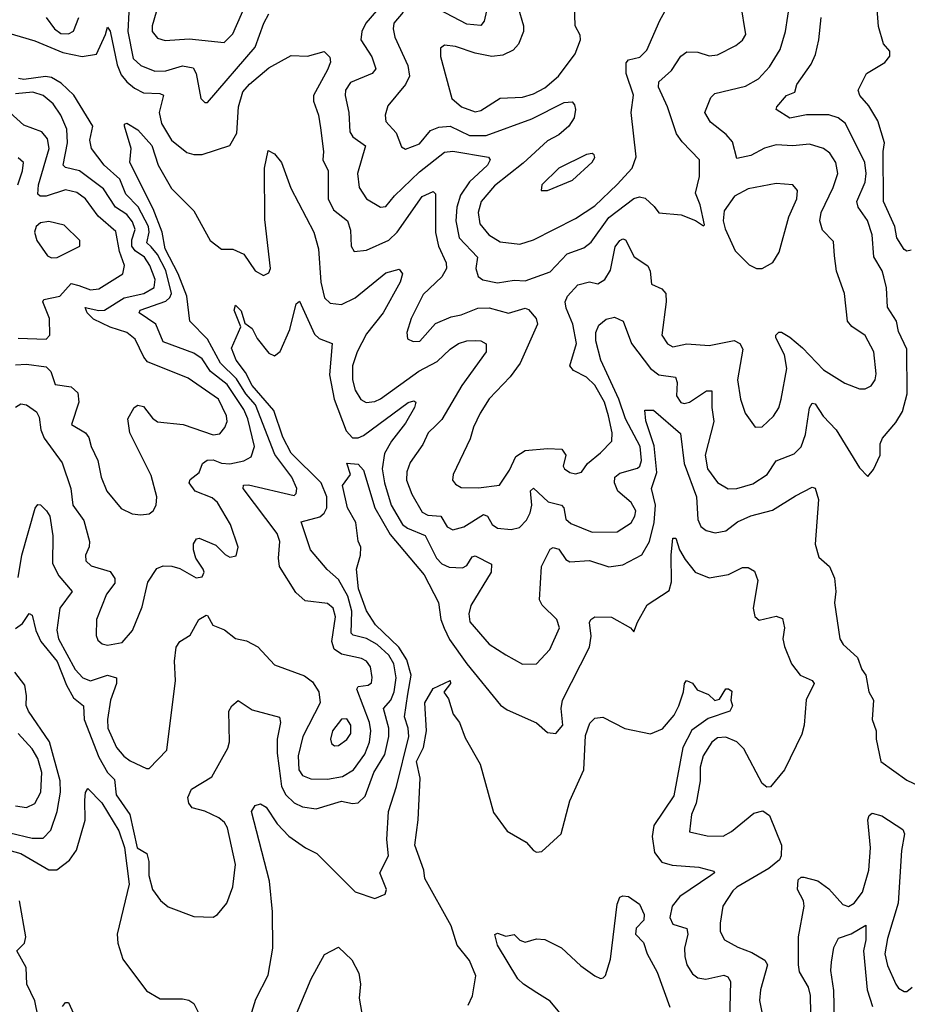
# Model space of a CAD drawing. Extents: x 1678431 to 1860718, y 384618 to 522882.
# Tile 272 of 473: x 1742030 to 1745216, y 491613 to 495148. Entities that reach past the tile are written whole.
import ezdxf

# ---------------------------------------------------------------- set-up
doc = ezdxf.new("R2010")
doc.units = 0

msp = doc.modelspace()

# ---------------------------------------------------------------- linework, layer by layer
at = {"layer": '0CON10XD'}
for points in [[(1743406.9, 495175), (1743373.4, 495135), (1743370.7, 495115), (1743376.7, 495085), (1743423.7, 494983.7), (1743429.7, 494945), (1743415.4, 494915), (1743352.2, 494837.8), (1743342.7, 494805), (1743345, 494782), (1743381.9, 494741.9), (1743401.4, 494691.4), (1743415, 494683.3), (1743465, 494701.5), (1743505, 494750.3), (1743535, 494762.2), (1743575, 494765.8), (1743645, 494731.8), (1743705, 494732), (1743868.2, 494791.8), (1743985, 494850), (1744012.9, 494852.9), (1744021.8, 494841.8), (1744025.3, 494825), (1744020, 494795), (1744001.8, 494765), (1743965, 494734.1), (1743925, 494712.5), (1743837.7, 494632.3), (1743735, 494550.7), (1743686.7, 494495), (1743676.1, 494455), (1743682.3, 494415), (1743714.8, 494374.9), (1743755, 494350.3), (1743825, 494341.5), (1743875, 494356.8), (1744025.6, 494434.4), (1744095, 494479.2), (1744174.4, 494555.6), (1744228.2, 494615), (1744243.2, 494655), (1744225.7, 494815), (1744233.3, 494876.7), (1744206.7, 494955), (1744206.8, 494993.2), (1744216.1, 495003.9), (1744256.4, 495013.6), (1744281.7, 495038.3), (1744328.4, 495145), (1744382.5, 495245)], [(1743723.1, 495255), (1743697.8, 495142.2), (1743685, 495127.1), (1743635, 495131.3), (1743535, 495184.5)], [(1742520, 495175), (1742505.3, 495125), (1742505.4, 495105), (1742525, 495080.9), (1742553.1, 495073.1), (1742638.7, 495078.7), (1742764, 495066), (1742795, 495096.7), (1742845, 495207.7)], [(1743310.8, 495179.2), (1743273, 495135), (1743258, 495105), (1743255.3, 495075), (1743294, 495014), (1743308.4, 494971.6), (1743295, 494954.7), (1743217.3, 494922.7), (1743199.6, 494895), (1743198.7, 494875), (1743212.1, 494815), (1743215.3, 494745), (1743226.5, 494726.5), (1743271.5, 494695), (1743243.2, 494595), (1743248.5, 494545), (1743275.6, 494505), (1743325, 494474.6), (1743345, 494477.1), (1743375.3, 494515), (1743465, 494601), (1743555, 494672.2), (1743585, 494676.2), (1743713.6, 494653.6), (1743719.2, 494645), (1743709.7, 494625), (1743644.6, 494565.4), (1743612.2, 494517.8), (1743599.6, 494475), (1743595.6, 494425), (1743608.3, 494365), (1743673.8, 494295), (1743667.9, 494255), (1743675.8, 494225.8), (1743693.3, 494213.3), (1743745, 494203.3), (1743805, 494212.4), (1743845, 494210.3), (1743935, 494242), (1743995, 494307.5), (1744055, 494329.1), (1744081.1, 494348.9), (1744145, 494437.7), (1744235, 494505.7), (1744255, 494511.8), (1744275, 494506.7), (1744307.3, 494477.3), (1744325, 494453.8), (1744405, 494447.1), (1744456.4, 494426.4), (1744485, 494407.5), (1744488.8, 494411.2), (1744472.4, 494482.4), (1744455.6, 494525), (1744470, 494585), (1744470.6, 494645), (1744408.6, 494708.6), (1744388, 494738), (1744355.4, 494834.6), (1744322.8, 494905), (1744324.6, 494925), (1744370.5, 494965), (1744403.8, 495016.2), (1744425, 495032.5), (1744465, 495030.8), (1744505, 495018), (1744535, 495022), (1744601.2, 495055), (1744625, 495074.2), (1744636.9, 495095), (1744618.6, 495205)], [(1743817.9, 495195), (1743838.5, 495125), (1743838.9, 495105), (1743820.4, 495059.6), (1743802.2, 495037.8), (1743765, 495020), (1743725, 495015.8), (1743665, 495027.5), (1743595, 495051.8), (1743555, 495055.6), (1743540.8, 495045), (1743541.1, 495015), (1743581.4, 494865), (1743615.7, 494835), (1743665, 494817.1), (1743685, 494822.1), (1743755, 494865.4), (1743835, 494869), (1743875, 494881.3), (1743915, 494903.4), (1743963.8, 494945), (1744024.1, 495025), (1744043.3, 495075), (1744042.4, 495092.4), (1744024.1, 495125), (1744021.8, 495205)], [(1744595, 493996.5), (1744615.3, 493985.3), (1744625.5, 493965), (1744606.8, 493855), (1744617.5, 493785), (1744634.6, 493734.6), (1744670, 493685), (1744695, 493686), (1744736.1, 493723.9), (1744755.4, 493754.6), (1744763.6, 493785), (1744783.8, 493895), (1744775.7, 493945), (1744744.3, 494005), (1744744, 494015), (1744754.6, 494025.4), (1744765, 494025.4), (1744795, 494007.6), (1744839.9, 493969.9), (1744915, 493890.5), (1744992.5, 493842.5), (1745045, 493822.9), (1745065, 493822.9), (1745086.7, 493833.2), (1745100.8, 493855), (1745104.2, 493875.8), (1745095.8, 493955), (1745065, 494014.5), (1745016.8, 494046.8), (1745001.1, 494065), (1744991.3, 494165), (1744962.5, 494245), (1744955, 494300), (1744950.8, 494350.8), (1744912.2, 494392.2), (1744902.1, 494425), (1744906.8, 494455), (1744949.7, 494545), (1744966.4, 494595), (1744960, 494635), (1744938.7, 494668.7), (1744915.2, 494685.2), (1744865, 494700.7), (1744805, 494695.3), (1744745, 494698.9), (1744703.3, 494686.7), (1744655, 494660), (1744605, 494649.4), (1744588.6, 494708.6), (1744565.9, 494735.9), (1744509.9, 494779.9), (1744490, 494815), (1744511.3, 494868.7), (1744525, 494882.2), (1744635, 494908.4), (1744682.3, 494935), (1744721.1, 494978.9), (1744759.5, 495040.5), (1744778.8, 495105), (1744795.4, 495215)], [(1742422.7, 495175), (1742419, 495105), (1742438.2, 495008.2), (1742465, 494982.6), (1742515, 494962.5), (1742555, 494964.4), (1742615, 494982.5), (1742652.7, 494975), (1742664.2, 494955), (1742680.8, 494865), (1742695, 494850), (1742705, 494850), (1742875, 495049.2), (1742906.6, 495135), (1742925, 495168.4)], [(1745230, 494320), (1745215, 494316.2), (1745205, 494322.1), (1745179.1, 494365), (1745171.1, 494405), (1745131, 494495), (1745129.7, 494675), (1745134.2, 494705), (1745110, 494785), (1745078.1, 494838.1), (1745045.7, 494875), (1745039.4, 494895), (1745070, 494955), (1745135.8, 494994.2), (1745153, 495017), (1745153.3, 495035), (1745130.9, 495060.9), (1745113, 495123), (1745108.4, 495185)], [(1742125.5, 495155.5), (1742155, 495114.7), (1742177.9, 495097.9), (1742205, 495096.8), (1742223.6, 495106.4), (1742243, 495155)], [(1744662, 493482), (1744712.7, 493515), (1744745, 493564.6), (1744810.5, 493589.5), (1744835, 493614.6), (1744851.1, 493658.9), (1744865, 493754), (1744875, 493770.8), (1744885, 493769.2), (1744913.8, 493723.8), (1744961.5, 493675), (1745045, 493539.2), (1745075, 493507.5), (1745095, 493532.5), (1745119.2, 493585), (1745119.4, 493625), (1745127.8, 493645), (1745175, 493701.9), (1745198.6, 493741.4), (1745215.9, 493805), (1745214.5, 493965), (1745185, 494028.8), (1745176.9, 494065), (1745145, 494116), (1745141.1, 494185), (1745132.4, 494225), (1745126.5, 494246.5), (1745096.2, 494296.2), (1745090.5, 494375), (1745073.5, 494426.5), (1745040.4, 494475), (1745034.7, 494495), (1745065, 494564), (1745069, 494595), (1745064.4, 494635), (1744994.7, 494774.7), (1744967.8, 494795), (1744935, 494806), (1744853.9, 494806.1), (1744795, 494793.8), (1744745.6, 494825), (1744747.5, 494835), (1744782.2, 494875), (1744812.5, 494887.5), (1744819.7, 494915), (1744871.5, 494988.5), (1744886.8, 495023.2), (1744898.2, 495075), (1744907.5, 495155)], [(1741905.8, 495124.2), (1742085, 495071.8), (1742185, 495029.4), (1742255, 495015.2), (1742305.6, 495024.4), (1742338.2, 495095), (1742345, 495121.2), (1742355, 495106.2), (1742379.8, 494985), (1742395, 494949.7), (1742415, 494924.3), (1742441.9, 494901.9), (1742475, 494885.2), (1742533.1, 494883.1), (1742547, 494877), (1742530.6, 494815), (1742539.6, 494775), (1742575, 494714.7), (1742630.4, 494670.4), (1742655, 494663.1), (1742685, 494663.9), (1742784.4, 494695.6), (1742809.4, 494740.6), (1742815.5, 494835), (1742831.5, 494888.5), (1742855, 494916.3), (1742925, 494974.7), (1743005, 495018.5), (1743063.6, 495016.4), (1743123.6, 495033.6), (1743143, 495013), (1743145.5, 494995), (1743135, 494968), (1743085.3, 494875), (1743085.3, 494855), (1743103.4, 494805), (1743109.6, 494759.6), (1743120.4, 494675), (1743118.2, 494645), (1743137.3, 494605), (1743137.1, 494505), (1743157.1, 494465), (1743206.5, 494425), (1743217.6, 494392.4), (1743220, 494335), (1743231.2, 494315), (1743275, 494320.5), (1743355, 494355.9), (1743385, 494385.3), (1743475, 494512.5), (1743515, 494531.2), (1743522.5, 494522.5), (1743523.4, 494383.4), (1743534.2, 494334.2), (1743560.8, 494275), (1743562.1, 494255), (1743545, 494224.5), (1743478.7, 494161.3), (1743435.4, 494075), (1743420.4, 494025), (1743422.1, 494002.1), (1743442.3, 493992.3), (1743466.9, 493993.1), (1743523, 494057), (1743578.7, 494081.3), (1743615, 494088.2), (1743675, 494111.8), (1743715, 494113.7), (1743785, 494094.7), (1743845, 494112.3), (1743856.9, 494106.9), (1743883.8, 494075), (1743888.9, 494055), (1743826.8, 493915), (1743790.4, 493865), (1743715, 493786.2), (1743683.2, 493735), (1743659.1, 493685), (1743647, 493643), (1743585.8, 493515), (1743584.4, 493495), (1743595, 493480), (1743615, 493468.9), (1743676.6, 493466.6), (1743752.7, 493477.3), (1743789, 493531), (1743810.8, 493579.2), (1743845, 493601), (1743925, 493608.6), (1743976.4, 493606.4), (1743990.2, 493585), (1743981.4, 493545), (1743985.5, 493535.5), (1744005, 493521.8), (1744025, 493517.7), (1744046.9, 493523.1), (1744068.2, 493555), (1744115, 493593.2), (1744155.4, 493634.6), (1744156.6, 493665), (1744144.3, 493725.7), (1744129, 493775), (1744095, 493835.3), (1744065, 493864.1), (1744018.1, 493888.1), (1744004.7, 493905), (1744028.9, 493985), (1744016.1, 494055), (1743991.5, 494111.5), (1743988.8, 494135), (1743996.6, 494155), (1744034.1, 494195.9), (1744075, 494206.1), (1744105, 494199.6), (1744131.1, 494215), (1744151.4, 494248.6), (1744167.9, 494332.1), (1744185, 494355.5), (1744195, 494361.1), (1744205, 494357.1), (1744236, 494296), (1744285, 494263.5), (1744293.4, 494245), (1744298.7, 494198.7), (1744335, 494181.8), (1744349.2, 494165), (1744351.1, 494135), (1744335.6, 494015), (1744355, 493984.3), (1744375, 493973.6), (1744425.4, 493984.6), (1744505, 493978.2), (1744595, 493996.5)], [(1742015, 493756.7), (1742035, 493768.5), (1742054.4, 493765.6), (1742090.4, 493740.4), (1742100.9, 493720.9), (1742106.7, 493675), (1742118.3, 493645), (1742183, 493557), (1742213.7, 493465), (1742221.6, 493405), (1742260.4, 493350.4), (1742281.2, 493275), (1742280.3, 493255), (1742267.1, 493225), (1742267.5, 493205), (1742287.5, 493187.5), (1742355, 493166.7), (1742371.9, 493141.9), (1742371.6, 493125), (1742342.5, 493085), (1742305.5, 492995), (1742305, 492937.5), (1742310.9, 492920.9), (1742327, 492907), (1742345, 492901.9), (1742397.8, 492912.2), (1742435.6, 492955), (1742470.4, 493039.6), (1742490.9, 493129.1), (1742522.5, 493177.5), (1742545, 493186.7), (1742576.2, 493186.2), (1742605, 493177.8), (1742664, 493144), (1742685, 493148.1), (1742692.1, 493165), (1742689.2, 493175), (1742662.2, 493215), (1742654.5, 493245), (1742654.4, 493265.6), (1742665, 493283.8), (1742675, 493286), (1742735, 493261.4), (1742767.6, 493227.6), (1742785, 493218.5), (1742807.2, 493222.8), (1742814.6, 493254.6), (1742787.3, 493335), (1742740.4, 493415), (1742721, 493431), (1742660.3, 493455), (1742638.4, 493485), (1742642.5, 493497.5), (1742675, 493522.7), (1742686.6, 493555), (1742703.3, 493566.7), (1742725, 493568.1), (1742755, 493555.2), (1742785, 493552.8), (1742835.5, 493564.5), (1742861.4, 493578.6), (1742872.8, 493615), (1742849.1, 493715), (1742835, 493748.9), (1742775, 493837.8), (1742715.3, 493885.3), (1742685, 493930), (1742655, 493950.7), (1742545, 493991.8), (1742518.9, 494055), (1742459.4, 494095), (1742462.9, 494105), (1742555, 494137.7), (1742569.7, 494150.3), (1742575.3, 494164.7), (1742555, 494247.6), (1742524.7, 494305), (1742502.4, 494332.4), (1742486.9, 494346.9), (1742495.5, 494385), (1742492.5, 494405), (1742456, 494476), (1742411.3, 494521.3), (1742390.2, 494575), (1742333.3, 494625), (1742288.4, 494685), (1742281.9, 494715), (1742293, 494765), (1742225, 494877), (1742179.2, 494919.2), (1742145, 494939.7), (1742123.2, 494943.2), (1742045, 494932.9), (1742026.6, 494936.6)], [(1742015, 493909.2), (1742055, 493910.5), (1742125, 493901.1), (1742142.1, 493885), (1742157.6, 493837.6), (1742215, 493830), (1742238.5, 493808.5), (1742242.4, 493775), (1742216, 493695), (1742266.4, 493665), (1742278.4, 493648.4), (1742286.8, 493615), (1742310.4, 493565), (1742323.3, 493505), (1742342.9, 493455), (1742395, 493392.9), (1742433.8, 493373.8), (1742465, 493370), (1742495, 493374.4), (1742509.4, 493385), (1742520.4, 493405), (1742522.8, 493435), (1742502, 493512), (1742425.4, 493665), (1742418, 493715), (1742441.2, 493755), (1742455, 493763.8), (1742475, 493758.8), (1742507.2, 493717.2), (1742524.6, 493704.6), (1742616.7, 493695), (1742725, 493657.1), (1742748.5, 493661.5), (1742766.8, 493683.2), (1742774.7, 493705), (1742773.2, 493725), (1742743.4, 493785), (1742635, 493861.1), (1742489.6, 493919.6), (1742476, 493936), (1742445, 494001.3), (1742414.6, 494024.6), (1742355, 494043.8), (1742295, 494072.6), (1742273, 494095), (1742265.8, 494114.2), (1742315, 494103.7), (1742335, 494105.4), (1742405, 494149.3), (1742475.5, 494165), (1742513.4, 494186.6), (1742516.2, 494215), (1742497.9, 494265), (1742478.3, 494295), (1742445, 494317.9), (1742433.1, 494335), (1742433.2, 494356.8), (1742445.1, 494395), (1742435, 494422.1), (1742415, 494448), (1742374.4, 494475), (1742330.7, 494540.7), (1742245, 494605.2), (1742195, 494617.6), (1742186.1, 494625), (1742202.4, 494705), (1742199.1, 494755), (1742178, 494805), (1742150.4, 494845), (1742115, 494876), (1742077.3, 494887.3), (1742015, 494881.5)], [(1742025, 494003.8), (1742125, 494000.6), (1742138.1, 494015), (1742137.5, 494075), (1742113.8, 494135), (1742116.8, 494143.2), (1742175, 494154.8), (1742215, 494200.5), (1742242.9, 494192.9), (1742285, 494178.4), (1742315, 494181.1), (1742401.2, 494235), (1742406.7, 494265), (1742389, 494315), (1742375, 494387.8), (1742311.9, 494441.9), (1742266.8, 494505), (1742235, 494527), (1742195, 494536.6), (1742125.5, 494514.5), (1742104.4, 494514.4), (1742095, 494521.1), (1742098.1, 494555), (1742135.8, 494685), (1742130.4, 494720.4), (1742110.4, 494745), (1742045, 494769.3), (1741995, 494814.7)], [(1742024.4, 493145.6), (1742038.4, 493225), (1742085.5, 493394.5), (1742095, 493407.5), (1742105, 493405.7), (1742126.4, 493385), (1742138.8, 493365), (1742149.4, 493295), (1742148.5, 493195), (1742171.2, 493151.2), (1742218.5, 493095), (1742174.8, 493035.2), (1742164.3, 492955.7), (1742169.8, 492925), (1742229.1, 492815), (1742257.1, 492785), (1742285, 492774.4), (1742345, 492795.2), (1742378, 492785), (1742378.1, 492765), (1742356.9, 492705), (1742345.8, 492635), (1742347, 492605), (1742377.6, 492535), (1742403.7, 492503.7), (1742426.8, 492486.8), (1742485, 492459.2), (1742495, 492460), (1742558.5, 492525), (1742589.6, 492775), (1742585.9, 492845), (1742592.5, 492895), (1742605, 492915.7), (1742642, 492938), (1742673.1, 492995), (1742699.7, 493009.7), (1742705, 493009.2), (1742723.8, 492973.8), (1742765, 492957.5), (1742805, 492926.9), (1742845, 492917.8), (1742885, 492896.5), (1742945, 492831.9), (1743052.4, 492792.4), (1743080.9, 492770.9), (1743104.3, 492734.3), (1743108.3, 492695), (1743046.1, 492575), (1743030, 492505), (1743032.6, 492455), (1743045, 492434.7), (1743075, 492423), (1743135, 492421.3), (1743189.4, 492430.6), (1743228.4, 492455), (1743268.7, 492511.3), (1743286, 492554), (1743290.6, 492595), (1743286.4, 492625), (1743240.5, 492745), (1743245.5, 492754.5), (1743280.8, 492759.2), (1743292.8, 492767.2), (1743296.1, 492786.1), (1743290, 492825), (1743275, 492844.5), (1743257.1, 492855), (1743185, 492870.4), (1743158.6, 492888.6), (1743150.2, 492915), (1743163.5, 493003.5), (1743155.3, 493035), (1743135, 493052), (1743055, 493061.8), (1743021.5, 493091.5), (1742963.3, 493185), (1742959.2, 493215), (1742964.7, 493275), (1742955, 493302.9), (1742832.3, 493465), (1742833.8, 493476.2), (1742851.5, 493478.5), (1743015, 493440), (1743022.9, 493447.1), (1743024.7, 493465), (1743007, 493505), (1742946.2, 493586.2), (1742876.3, 493765), (1742841.6, 493805), (1742808.3, 493858.3), (1742751, 493915), (1742705, 494001.3), (1742640.9, 494065), (1742630.4, 494155), (1742599.5, 494235), (1742552.8, 494325), (1742542.2, 494385), (1742509.1, 494469.1), (1742426.2, 494635), (1742430.6, 494685), (1742406.2, 494765), (1742407, 494773), (1742415, 494776), (1742455, 494752.5), (1742505, 494695.5), (1742527.6, 494625), (1742575, 494542), (1742655, 494461.1), (1742713.8, 494355), (1742755, 494324.4), (1742795, 494323.8), (1742835, 494305.8), (1742876.1, 494246.1), (1742905, 494229.4), (1742925, 494239.4), (1742930.3, 494255), (1742910.5, 494430.5), (1742909.2, 494615), (1742922, 494678), (1742945, 494666.2), (1742970.6, 494635), (1743003.1, 494543.1), (1743086.6, 494385), (1743102.4, 494325), (1743111.3, 494205), (1743125, 494149.2), (1743145, 494130.4), (1743185, 494124.8), (1743235, 494149.3), (1743345, 494238.4), (1743392.5, 494252.5), (1743404.4, 494235), (1743396, 494205), (1743335.3, 494095), (1743275, 494020), (1743241.4, 493955), (1743225.2, 493905), (1743224.7, 493855), (1743235, 493817.5), (1743255, 493784.3), (1743273.8, 493773.8), (1743305, 493776.6), (1743325, 493787.1), (1743463.5, 493886.5), (1743529, 493921), (1743575, 493965.3), (1743605, 493985.3), (1743635, 493994.7), (1743665.9, 493995.9), (1743685, 493994.5), (1743704.5, 493984.5), (1743704.6, 493955), (1743617.4, 493835), (1743545, 493712.5), (1743525, 493692.3), (1743496.9, 493665), (1743476.9, 493623.1), (1743432.5, 493557.5), (1743419.7, 493525), (1743419.2, 493495), (1743438.2, 493445), (1743475, 493379.6), (1743495, 493368.9), (1743541.5, 493365), (1743565, 493327.3), (1743585, 493316.1), (1743625, 493327.6), (1743695, 493371.8), (1743710, 493365), (1743725.8, 493335.8), (1743745, 493321.8), (1743795, 493317.7), (1743824.7, 493325.3), (1743849.1, 493350.9), (1743862.7, 493377.3), (1743868.3, 493405), (1743863.7, 493456.3), (1743875, 493466.2), (1743926.8, 493416.8), (1743975.6, 493405), (1743982.9, 493395), (1743991, 493355), (1744008.6, 493338.6), (1744085, 493307.7), (1744175, 493308.9), (1744225, 493341.8), (1744238.5, 493365), (1744241.6, 493385), (1744224.6, 493414.6), (1744177.1, 493455), (1744165.7, 493485), (1744166.6, 493505), (1744185, 493519.8), (1744247.5, 493537.5), (1744256.2, 493545), (1744262.8, 493565), (1744257.4, 493615), (1744205, 493714.7), (1744181, 493785), (1744116.7, 493925), (1744098, 493995), (1744098.4, 494025), (1744108.9, 494051.1), (1744135, 494072.5), (1744165, 494079.4), (1744196.9, 494065), (1744226.1, 493985), (1744295, 493895.2), (1744325, 493872.7), (1744384.1, 493864.1), (1744389.7, 493845), (1744387.4, 493797.4), (1744403.4, 493773.4), (1744415, 493769.3), (1744435, 493774.3), (1744495, 493815.3), (1744515, 493815.6), (1744514.4, 493755), (1744522, 493705), (1744490.2, 493585), (1744499.5, 493535), (1744535, 493486.1), (1744573.6, 493463.6), (1744605, 493464.7), (1744662, 493482)], [(1743925, 494534.4), (1744015, 494571.1), (1744085, 494636), (1744095, 494652.5), (1744092.3, 494662.3), (1744085, 494667.5), (1744065, 494664.2), (1743965.8, 494615), (1743904.2, 494555), (1743902.5, 494535), (1743925, 494534.4)], [(1742023.3, 494555), (1742040.2, 494605), (1742043.6, 494635), (1742025, 494652.1)], [(1744695, 494254.6), (1744733.8, 494276.2), (1744756.4, 494313.6), (1744790.5, 494439.5), (1744819.4, 494505), (1744822.2, 494535), (1744805, 494554.3), (1744745, 494559.6), (1744645, 494540.9), (1744595.5, 494514.5), (1744559.1, 494460.9), (1744555.7, 494425.7), (1744562.7, 494397.3), (1744598.4, 494318.4), (1744648.1, 494268.1), (1744675, 494254.7), (1744695, 494254.6)], [(1742145, 494292.5), (1742165, 494294.5), (1742246.7, 494335), (1742246, 494355), (1742190, 494410), (1742135, 494423.2), (1742105, 494418.2), (1742090, 494405), (1742083.1, 494385), (1742091.9, 494355), (1742129.8, 494299.8), (1742145, 494292.5)], [(1742015, 492962.7), (1742040.4, 492979.6), (1742065, 493015.8), (1742075, 493010), (1742088.3, 492955), (1742106.1, 492915), (1742165, 492843.9), (1742198.5, 492758.5), (1742223.3, 492713.3), (1742259.1, 492685), (1742262.4, 492635), (1742315, 492500), (1742345, 492445.3), (1742370.7, 492420.7), (1742377.2, 492365), (1742426.2, 492295), (1742451.6, 492175), (1742487.2, 492155), (1742494.3, 492125.7), (1742494.2, 492075), (1742506.5, 492025), (1742535.5, 491985.5), (1742563.6, 491963.6), (1742655, 491928.6), (1742725, 491925.8), (1742740, 491935), (1742773.4, 491976.6), (1742795.4, 492034.6), (1742805.3, 492115), (1742776.5, 492246.5), (1742765.7, 492265.7), (1742745, 492282.5), (1742695, 492306.8), (1742648.9, 492318.9), (1742637.9, 492335), (1742633.9, 492355), (1742646.9, 492385), (1742720, 492430), (1742777.3, 492532.7), (1742783.8, 492555), (1742781.1, 492665), (1742791.4, 492685), (1742815, 492704.2), (1742865, 492670), (1742963.5, 492643.5), (1742966.5, 492625), (1742954.8, 492565.2), (1742954, 492515), (1742966.2, 492423.8), (1742970.4, 492395), (1742985.7, 492365), (1743015, 492335.9), (1743045, 492322.4), (1743095, 492315.4), (1743185, 492342.3), (1743225, 492334), (1743245, 492335.9), (1743270.1, 492359.9), (1743302, 492445), (1743340.4, 492509.6), (1743354.8, 492575), (1743354.8, 492605), (1743335.7, 492675), (1743362.3, 492705), (1743374, 492735), (1743381.7, 492785), (1743373.5, 492835), (1743355, 492866), (1743314, 492905), (1743275, 492926.6), (1743227.8, 492937.8), (1743220, 492945), (1743222, 493025), (1743208.2, 493078.2), (1743175, 493137.6), (1743133.7, 493173.7), (1743074, 493244), (1743040.8, 493345), (1743107.3, 493362.7), (1743123.5, 493376.5), (1743132.5, 493395), (1743132.3, 493435), (1743111.9, 493485), (1743005, 493591.1), (1742975, 493649.2), (1742942, 493745), (1742865, 493834.8), (1742840.7, 493880.7), (1742807.2, 493925), (1742791.1, 493968.9), (1742823.8, 494045), (1742800.4, 494105), (1742805, 494122.9), (1742825, 494102.2), (1742838.8, 494058.8), (1742865, 494039.2), (1742883, 494003), (1742925, 493951.1), (1742945, 493941.1), (1742965, 493956), (1743000, 494035), (1743022.6, 494127.4), (1743035, 494137.5), (1743088.8, 494018.8), (1743105, 494003.5), (1743152, 493985), (1743142.9, 493872.9), (1743159.1, 493785), (1743201.9, 493671.9), (1743225, 493647.2), (1743245, 493646.3), (1743265, 493655.2), (1743425, 493772.9), (1743445, 493780), (1743452, 493775), (1743447.9, 493755), (1743415, 493698.8), (1743364.8, 493635.2), (1743339.9, 493590.1), (1743331.2, 493535), (1743339.2, 493485), (1743363.2, 493405), (1743405, 493335.4), (1743422.1, 493322.1), (1743486.3, 493296.3), (1743526.7, 493215), (1743545, 493194.3), (1743571.8, 493181.8), (1743620.2, 493179.8), (1743635, 493187.9), (1743655, 493219.5), (1743665, 493222.7), (1743723.4, 493193.4), (1743722.4, 493165), (1743650, 493045), (1743642.8, 493015), (1743646.3, 492986.3), (1743715, 492905.5), (1743775, 492867.3), (1743835, 492834.6), (1743885, 492835.5), (1743933.1, 492886.9), (1743967.5, 492965), (1743958.7, 492995), (1743905.6, 493045.6), (1743895.8, 493065), (1743903.1, 493185), (1743935, 493247.1), (1743945, 493253.1), (1743965, 493246.5), (1743990.2, 493210.2), (1744005, 493201.3), (1744075, 493205.8), (1744145, 493183.5), (1744195, 493190.5), (1744263, 493227), (1744290.8, 493275), (1744307.4, 493342.6), (1744313, 493405), (1744298.2, 493465), (1744317.3, 493522.7), (1744307.7, 493617.7), (1744278.1, 493708.1), (1744274.4, 493745.6), (1744305, 493746.2), (1744402.7, 493662.7), (1744415.5, 493555), (1744459.5, 493435), (1744465, 493354), (1744475, 493328.1), (1744494.1, 493314.1), (1744526.2, 493306.2), (1744565, 493312.3), (1744606.9, 493345), (1744655, 493366.8), (1744732.5, 493387.5), (1744815, 493438.8), (1744875, 493469.2), (1744885, 493466.2), (1744897.7, 493425), (1744885.5, 493265), (1744898.8, 493218.8), (1744937.5, 493185), (1744955, 493142.5), (1744959.5, 493095), (1744954.6, 493054.6), (1744974.5, 492925), (1744985.7, 492905), (1745037.8, 492857.8), (1745052.7, 492815), (1745067.3, 492795), (1745077.8, 492735), (1745094.4, 492705), (1745090, 492635), (1745104, 492595), (1745104.4, 492565), (1745121.5, 492485), (1745215, 492417.3), (1745285, 492384.6)], [(1742863.5, 491585), (1742878.2, 491631.8), (1742921.9, 491718.1), (1742939.1, 491815), (1742937.4, 491945), (1742927.6, 492055), (1742862.5, 492305), (1742875, 492326.7), (1742895, 492332.5), (1742915, 492321.1), (1742955, 492260.8), (1742996.3, 492216.3), (1743055.7, 492175), (1743096.9, 492155), (1743235, 492017.5), (1743305, 491992.5), (1743341.7, 492008.3), (1743347.1, 492025), (1743323.3, 492085), (1743353.6, 492146.4), (1743348.2, 492205), (1743354.2, 492305), (1743383.3, 492395), (1743427.5, 492575), (1743425.2, 492604.8), (1743411.9, 492645), (1743424, 492726), (1743435.4, 492795), (1743420.1, 492850.1), (1743391.7, 492895), (1743307.3, 492975), (1743275, 493026.2), (1743246.9, 493105), (1743238.9, 493175), (1743253.3, 493225), (1743254.4, 493254.4), (1743245.8, 493275.8), (1743236.7, 493343.3), (1743207.4, 493395), (1743189.4, 493475), (1743218, 493515), (1743204.3, 493555.7), (1743245, 493551.8), (1743265, 493530.5), (1743305.6, 493395), (1743360, 493300), (1743481.6, 493155), (1743533.6, 493055), (1743541.9, 492995), (1743553.5, 492963.5), (1743573.2, 492923.2), (1743635.3, 492835), (1743756.7, 492686.7), (1743779.8, 492669.8), (1743885, 492623.5), (1743925, 492589.2), (1743955, 492585.7), (1743980, 492615), (1743973.8, 492675), (1743978.4, 492705), (1744075.5, 492895), (1744081.8, 492935), (1744075.8, 492984.2), (1744080, 492995), (1744095, 493004), (1744155, 493003.1), (1744222.5, 492965), (1744235, 492950), (1744247.5, 492985), (1744283.1, 493046.9), (1744361.8, 493098.2), (1744369.7, 493130.3), (1744368.3, 493225), (1744375, 493286.7), (1744385, 493286.7), (1744399.2, 493245), (1744419.4, 493209.4), (1744454.5, 493165), (1744505, 493144), (1744575, 493156.4), (1744625, 493181.4), (1744645, 493180.8), (1744667.6, 493167.6), (1744679.5, 493135), (1744662.5, 493035), (1744668.5, 493005), (1744685, 492992.7), (1744745, 493006.6), (1744767.8, 492997.8), (1744775.4, 492965), (1744769.5, 492925), (1744775, 492897.5), (1744800.9, 492835), (1744832.2, 492795), (1744874.3, 492775), (1744882.2, 492765), (1744853.8, 492706.2), (1744846, 492615), (1744837.3, 492582.7), (1744775.7, 492455), (1744725.8, 492394.2), (1744712.3, 492392.3), (1744695.7, 492405.7), (1744630.1, 492530.1), (1744604.4, 492555), (1744565, 492571.8), (1744535, 492569.3), (1744515, 492554.5), (1744483.1, 492505), (1744472.9, 492465), (1744472.3, 492415), (1744458.9, 492335), (1744441.2, 492295), (1744435, 492232), (1744497.6, 492217.6), (1744555, 492217.3), (1744585, 492233.5), (1744665, 492299.4), (1744697.7, 492307.7), (1744721.2, 492291.2), (1744764.3, 492185), (1744764, 492146), (1744757.7, 492132.3), (1744718.9, 492101.1), (1744605, 492034.3), (1744590, 492020), (1744554.3, 491965.7), (1744544, 491905), (1744544.7, 491874.7), (1744560.6, 491845), (1744607.8, 491817.8), (1744658.8, 491798.8), (1744705, 491771.1), (1744713.9, 491755), (1744688.9, 491665), (1744686.3, 491626.3), (1744694.5, 491585)], [(1741995, 492229.1), (1742075, 492209.8), (1742115, 492209.7), (1742141.6, 492238.4), (1742164.5, 492305), (1742176.4, 492375), (1742175.7, 492415), (1742137.8, 492555), (1742061.6, 492665), (1742054.2, 492685.8), (1742055, 492720), (1742049.1, 492759.1), (1742012.8, 492805)], [(1743640, 491610), (1743656, 491644), (1743667.5, 491715), (1743645, 491770), (1743600.9, 491825), (1743578.8, 491895), (1743484.8, 492064.8), (1743480.5, 492095), (1743448.8, 492185), (1743460.8, 492275), (1743467.4, 492425), (1743454.4, 492485), (1743479.9, 492535), (1743490.6, 492595), (1743484.4, 492695), (1743515, 492746.7), (1743575, 492776), (1743576.7, 492765), (1743553.3, 492733.3), (1743569.5, 492709.5), (1743586.2, 492655), (1743609.2, 492625), (1743629.7, 492569.7), (1743683.5, 492475), (1743731.3, 492301.3), (1743780, 492235), (1743848.8, 492195), (1743875, 492165.8), (1743885, 492159.2), (1743905, 492162), (1743974, 492225), (1744005, 492343.3), (1744055.7, 492455), (1744061.5, 492578.5), (1744077.2, 492622.8), (1744095, 492640.8), (1744123.8, 492643.8), (1744203, 492603), (1744295, 492583.9), (1744338.1, 492601.9), (1744379.2, 492650.8), (1744396.6, 492685), (1744413.3, 492735), (1744416, 492765), (1744424.1, 492775.9), (1744445, 492766), (1744462.1, 492742.1), (1744502.5, 492725), (1744525, 492704), (1744541.7, 492708.3), (1744564.5, 492745.5), (1744575, 492745.8), (1744586.9, 492736.9), (1744583.3, 492705), (1744588.8, 492685), (1744578.8, 492665), (1744501.4, 492638.6), (1744443.3, 492596.7), (1744410.4, 492535), (1744378.5, 492361.5), (1744306.1, 492255), (1744300.6, 492215), (1744308.6, 492158.6), (1744335, 492124), (1744372.3, 492112.3), (1744467.5, 492105), (1744521.4, 492091.4), (1744524.2, 492085), (1744511.4, 492075), (1744399.5, 492000.5), (1744372.3, 491965), (1744364, 491925), (1744375, 491900.9), (1744425.4, 491885), (1744428.1, 491865), (1744416.6, 491815), (1744417.5, 491785), (1744424.7, 491754.7), (1744445, 491722.2), (1744465, 491708.8), (1744493.4, 491703.4), (1744557.7, 491717.7), (1744571.6, 491711.6), (1744581.2, 491695), (1744577.5, 491555)], [(1743160.6, 492540.6), (1743175, 492541.8), (1743205, 492563.6), (1743218.4, 492585), (1743219.1, 492615), (1743205, 492637.5), (1743185, 492636.4), (1743152.9, 492595), (1743146.2, 492565), (1743149.1, 492549.1), (1743160.6, 492540.6)], [(1742015.3, 492325.3), (1742055, 492319.2), (1742085, 492333.5), (1742105.8, 492375), (1742110.2, 492445), (1742096, 492495), (1742075, 492530), (1742025, 492585.4)], [(1741955, 492176.2), (1742035, 492154.1), (1742135, 492095.4), (1742163.8, 492096.2), (1742209.7, 492130.3), (1742234, 492166), (1742265.9, 492274.1), (1742264.4, 492345.6), (1742266.7, 492373.3), (1742275, 492387.5), (1742325, 492336.5), (1742385.9, 492235.9), (1742406.3, 492176.3), (1742423, 492045), (1742380.8, 491865), (1742383.2, 491833.2), (1742400.9, 491775), (1742485, 491661.4), (1742535, 491633.3), (1742615, 491633.1), (1742637.9, 491627.9), (1742655, 491616.2), (1742670.6, 491585)], [(1744872.1, 491452.1), (1744868.9, 491645), (1744861.2, 491675), (1744829.6, 491729.6), (1744825.4, 491755), (1744826.1, 491855), (1744846.4, 491965), (1744843.1, 491985), (1744822.5, 492025), (1744825, 492060), (1744835, 492069.2), (1744845, 492069.4), (1744895, 492055.9), (1744935, 492027.8), (1744985, 491971.3), (1745005, 491964), (1745025, 491976.1), (1745055, 492015.5), (1745077.6, 492095), (1745084.4, 492175), (1745074.7, 492275.3), (1745079.3, 492290.7), (1745090.3, 492299.7), (1745125, 492289.5), (1745200.4, 492240.4), (1745206, 492225), (1745196, 492165), (1745183.8, 491976.2), (1745145, 491850), (1745135.3, 491795), (1745145, 491752), (1745175.5, 491685.5), (1745185, 491670.8), (1745205, 491658.6), (1745215, 491659.2), (1745234, 491675)], [(1741985, 491498.5), (1742075.2, 491484.8), (1742105, 491492.9), (1742108, 491515), (1742085.1, 491625.1), (1742056.5, 491685), (1742053.5, 491745), (1742020.4, 491805), (1742047.4, 491832.6), (1742051.9, 491855), (1742030, 491985)], [(1743997.6, 491547.6), (1743934.2, 491624.2), (1743887.1, 491655), (1743838.9, 491685), (1743818.8, 491705), (1743745.5, 491825), (1743736.2, 491863.8), (1743745, 491868), (1743775, 491858), (1743805, 491863.8), (1743825, 491843.8), (1743845, 491836.7), (1743885, 491848), (1743915, 491846.2), (1743975, 491815.7), (1744045, 491751.4), (1744095, 491715.7), (1744115, 491706), (1744125, 491708), (1744133.1, 491716.9), (1744150.8, 491775), (1744175, 491972.5), (1744185, 491997.5), (1744195, 492002.5), (1744215, 492000), (1744255, 491972.5), (1744272.2, 491935), (1744270.9, 491915), (1744243.4, 491886.6), (1744241.1, 491865), (1744269.1, 491835), (1744282.1, 491795), (1744318.6, 491728.6), (1744363.4, 491603.4)], [(1744962.2, 491235), (1744952.5, 491662.5), (1744941.6, 491735), (1744943.7, 491765), (1744952.3, 491817.7), (1744969.3, 491850.7), (1745015, 491865.8), (1745067.3, 491897.3), (1745067, 491845), (1745059.1, 491805), (1745072.1, 491665), (1745091.5, 491605)], [(1743017.5, 491565), (1743076, 491705), (1743125, 491792.5), (1743175, 491818), (1743222.8, 491772.8), (1743248.1, 491725), (1743253.3, 491685), (1743248.5, 491635), (1743262.7, 491552.7)], [(1742184.2, 491605), (1742195, 491620), (1742205, 491620), (1742247.6, 491527.6)]]:
    msp.add_lwpolyline(points, dxfattribs=at)

doc.saveas('drawing.dxf')
